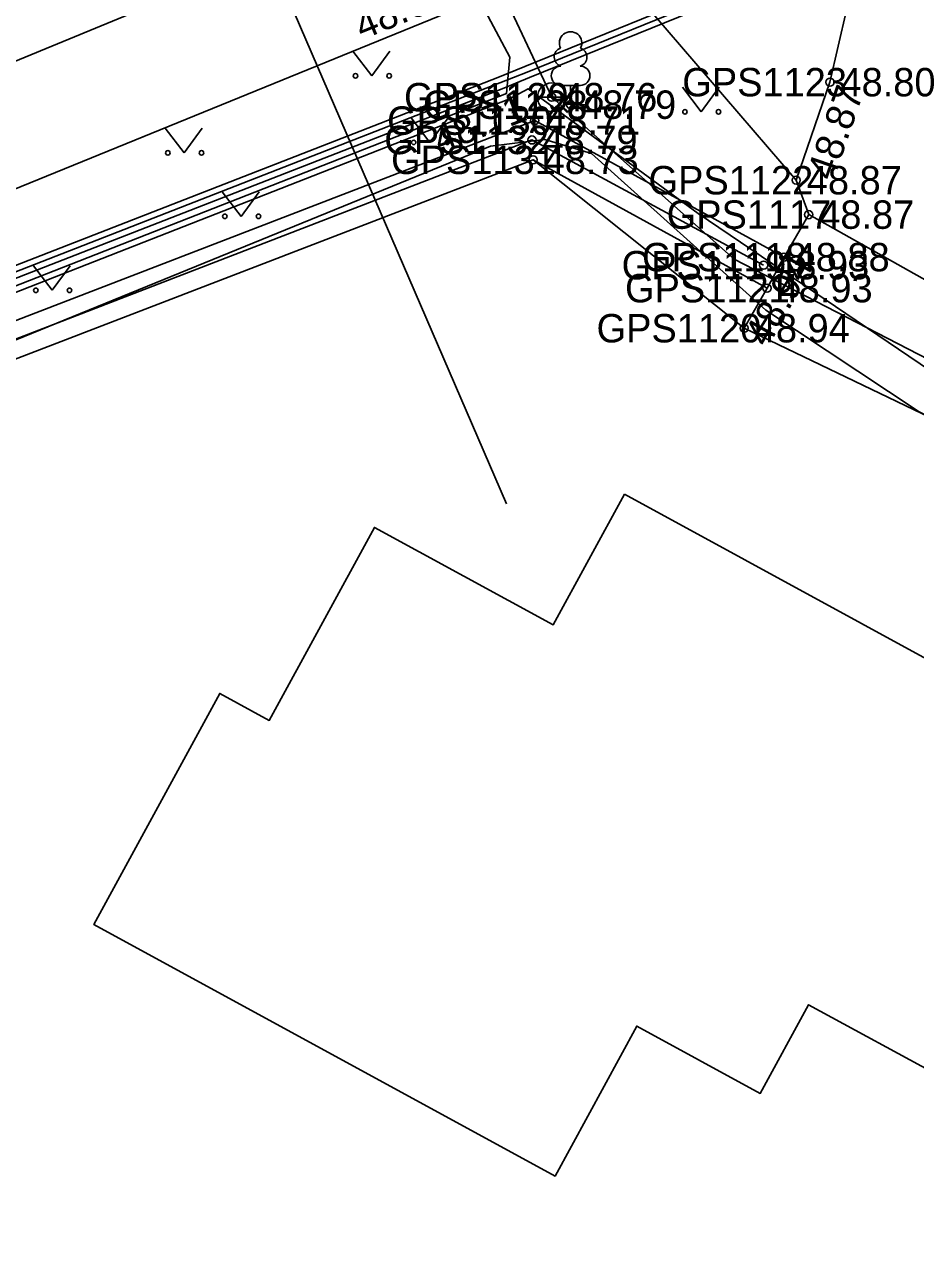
# Model space of a CAD drawing. Extents: x 551623 to 559850, y 6561220 to 6567135.
# Drawn here: x 556921.6 to 556943.55, y 6565262.93 to 6565293.37 of the extents above; entities that cross this region are included whole.
import ezdxf

# ---------------------------------------------------------------- set-up
doc = ezdxf.new("R2010")
doc.units = 0
for name, color, linetype in [('HALJASTUS', 7, 'Continuous'), ('Hoone Elu- või ühiskondlik hoone', 7, 'Continuous'), ('KORGUS-EH2000', 7, 'Continuous'), ('KPKAABEL', 7, 'Continuous'), ('KTRASS', 7, 'Continuous'), ('MOOTKORG-EH2000', 7, 'Continuous'), ('MOOTMPUNKT', 7, 'Continuous'), ('MOOTNR', 7, 'Continuous'), ('MOOTPIIR', 7, 'Continuous'), ('MPKAABEL', 7, 'Continuous'), ('PIIR', 7, 'Continuous'), ('PUU', 7, 'Continuous'), ('TEE', 7, 'Continuous'), ('VKAEV', 7, 'Continuous'), ('VTRASS', 7, 'Continuous')]:
    doc.layers.add(name, color=color, linetype=linetype)

msp = doc.modelspace()

# ---------------------------------------------------------------- linework, layer by layer
at = {"layer": 'HALJASTUS'}
for p, q in [((556929.694, 6565292.723), (556930.157, 6565292.116)), ((556930.157, 6565292.116), (556930.603, 6565292.723)), ((556937.812, 6565291.836), (556938.276, 6565291.23)), ((556938.276, 6565291.23), (556938.721, 6565291.836)), ((556931.129, 6565291.082), (556931.592, 6565290.475)), ((556931.592, 6565290.475), (556932.038, 6565291.082)), ((556925.069, 6565290.823), (556925.532, 6565290.217)), ((556925.532, 6565290.217), (556925.978, 6565290.823)), ((556926.473, 6565289.26), (556926.936, 6565288.653)), ((556926.936, 6565288.653), (556927.382, 6565289.26)), ((556921.817, 6565287.438), (556922.28, 6565286.831)), ((556922.28, 6565286.831), (556922.726, 6565287.438))]:
    msp.add_line(p, q, dxfattribs=at)
msp.add_lwpolyline([(556917.221, 6565284.03), (556934.105, 6565290.536), (556939.815, 6565287.45)], dxfattribs=at)
for centre in [(556929.756, 6565292.116), (556930.585, 6565292.116), (556937.875, 6565291.23), (556938.703, 6565291.23), (556931.191, 6565290.475), (556932.02, 6565290.475), (556925.131, 6565290.217), (556925.96, 6565290.217), (556926.535, 6565288.653), (556927.364, 6565288.653), (556921.879, 6565286.831), (556922.708, 6565286.831)]:
    msp.add_circle(centre, 0.055, dxfattribs=at)
at = {"layer": 'Hoone Elu- või ühiskondlik hoone'}
msp.add_lwpolyline([(556936.382, 6565281.811), (556945.194, 6565277.007), (556944.508, 6565275.749), (556947.838, 6565273.934), (556944.277, 6565267.401), (556940.922, 6565269.23), (556939.73, 6565267.044), (556936.689, 6565268.702), (556934.675, 6565265.008), (556923.308, 6565271.205), (556926.412, 6565276.9), (556927.631, 6565276.235), (556930.223, 6565280.988), (556934.625, 6565278.588)], close=True, dxfattribs=at)
at = {"layer": 'KORGUS-EH2000'}
for centre in [(556934.173, 6565291.012), (556940.618, 6565289.544), (556939.337, 6565285.897)]:
    msp.add_circle(centre, 0.1, dxfattribs=at)
at = {"layer": 'KPKAABEL'}
msp.add_lwpolyline([(556960.631, 6565303.103), (556958.174, 6565302.106), (556949.889, 6565298.732), (556944.353, 6565296.418), (556933.986, 6565292.205), (556933.316, 6565291.939), (556915.164, 6565284.866), (556896.778, 6565277.504), (556891.264, 6565275.212), (556885.082, 6565272.298), (556885.115, 6565272.075)], dxfattribs=at)
at = {"layer": 'KTRASS'}
msp.add_lwpolyline([(556933.481, 6565281.569), (556926.41, 6565297.925)], dxfattribs=at)
at = {"layer": 'MOOTMPUNKT'}
for centre in [(556941.449, 6565291.96), (556934.591, 6565291.589), (556935.057, 6565291.405), (556934.173, 6565291.012), (556934.105, 6565290.536), (556934.133, 6565290.046), (556940.618, 6565289.544), (556940.925, 6565288.696), (556939.815, 6565287.45), (556940.318, 6565287.649), (556939.899, 6565286.884), (556939.337, 6565285.897)]:
    msp.add_circle(centre, 0.1, dxfattribs=at)
at = {"layer": 'MOOTPIIR'}
msp.add_lwpolyline([(556916.854, 6565283.398), (556934.133, 6565290.046), (556939.337, 6565285.897), (556950.42, 6565280.58), (556957.29, 6565276.805), (556976.31, 6565272.917), (556978.461, 6565272.409), (556981.419, 6565272.234), (556988.358, 6565271.939), (556993.498, 6565271.846), (556994.723, 6565271.315), (556997.559, 6565271.985), (556999.578, 6565273.67), (557012.75, 6565276.94)], dxfattribs=at)
at = {"layer": 'MPKAABEL'}
for points in [[(556964.077, 6565329.744), (556964.215, 6565329.472), (556959.441, 6565324.631), (556956.594, 6565321.614), (556948.252, 6565312.153), (556944.169, 6565307.781), (556938.618, 6565303.398), (556935.682, 6565301.756), (556932.135, 6565300.206), (556930.349, 6565299.697), (556930.074, 6565299.12), (556933.563, 6565292.573), (556933.477, 6565291.68), (556915.931, 6565284.81), (556915.909, 6565283.886)], [(556960.771, 6565303.322), (556958.118, 6565302.245), (556949.831, 6565298.871), (556944.296, 6565296.556), (556933.93, 6565292.344), (556933.261, 6565292.078), (556915.109, 6565285.005), (556896.722, 6565277.643), (556891.204, 6565275.349), (556885.018, 6565272.434), (556885.115, 6565272.075)], [(556960.491, 6565302.885), (556958.231, 6565301.967), (556949.946, 6565298.594), (556944.412, 6565296.28), (556934.046, 6565292.071), (556933.368, 6565291.798), (556915.331, 6565284.771), (556896.835, 6565277.365), (556891.326, 6565275.075), (556885.151, 6565272.086), (556885.115, 6565272.075)], [(556957.942, 6565278.256), (556957.997, 6565278.615), (556955.19, 6565279.103), (556951.804, 6565280.348), (556945.222, 6565283.965), (556938.198, 6565288.721), (556934.01, 6565291.797), (556933.532, 6565291.54), (556916.102, 6565284.712), (556915.909, 6565283.886)]]:
    msp.add_lwpolyline(points, dxfattribs=at)
at = {"layer": 'PIIR'}
msp.add_lwpolyline([(557012.75, 6565276.94), (556993.7, 6565272.49), (556981.95, 6565273.08), (556973.29, 6565274.47), (556957.86, 6565278.08), (556950.42, 6565280.58), (556943.65, 6565283.84), (556939.87, 6565286.34), (556935.57, 6565290.2), (556934.42, 6565290.55), (556933.08, 6565290.38), (556916.13, 6565283.47)], dxfattribs=at)
msp.add_lwpolyline([(556916.13, 6565283.47), (556933.08, 6565290.38), (556934.42, 6565290.55), (556935.57, 6565290.2), (556939.87, 6565286.34), (556943.65, 6565283.84), (556950.42, 6565280.58), (556957.86, 6565278.08), (556960.45, 6565209.56), (556924.89, 6565200.89)], close=True, dxfattribs=at)
at = {"layer": 'PUU'}
for p, q in [((556935.297, 6565291.88), (556934.817, 6565291.88)), ((556935.057, 6565291.405), (556935.057, 6565291.88)), ((556935.437, 6565291.405), (556935.057, 6565291.405))]:
    msp.add_line(p, q, dxfattribs=at)
for centre, radius, start, end in [((556935.057, 6565292.925), 0.277, 332.5799, 207.4201), ((556934.887, 6565292.578), 0.233, 109.0217, 253.1415), ((556935.227, 6565292.578), 0.233, 286.8508, 70.9859), ((556934.82, 6565292.118), 0.238, 90.0016, 269.3953), ((556935.295, 6565292.118), 0.238, 270.6047, 89.9984)]:
    msp.add_arc(centre, radius, start, end, dxfattribs=at)
at = {"layer": 'TEE'}
msp.add_line((556935.677, 6565295.296), (556940.618, 6565289.544), dxfattribs=at)
for points in [[(556915.942, 6565290.239), (556925.778, 6565294.304), (556925.978, 6565294.815), (556927.462, 6565295.7), (556938.353, 6565300.957), (556944.93, 6565306.576), (556957.068, 6565319.949), (556965.98, 6565328.898), (556976.133, 6565338.767), (556983.545, 6565345.037), (556986.683, 6565347.405), (556991.966, 6565351.032), (556996.487, 6565353.607), (557000.238, 6565354.857), (557007.181, 6565356.72), (557016.698, 6565359.446), (557021.78, 6565360.49), (557024.26, 6565361.355), (557028.359, 6565363.317), (557030.99, 6565365.439), (557032.835, 6565368.143), (557037.039, 6565379.596), (557038.407, 6565383.621)], [(556940.925, 6565288.696), (556940.618, 6565289.544), (556941.449, 6565291.96), (556942.063, 6565294.629), (556940.667, 6565296.556), (556938.611, 6565296.81), (556935.677, 6565295.296), (556932.236, 6565293.755), (556916.793, 6565287.469)], [(556940.318, 6565287.649), (556934.173, 6565291.012), (556916.566, 6565284.229), (556916.854, 6565283.398), (556934.133, 6565290.046), (556939.899, 6565286.884), (556939.337, 6565285.897)], [(556939.899, 6565286.884), (556940.318, 6565287.649), (556940.925, 6565288.696), (556949.235, 6565284.033), (556958.036, 6565279.176), (556962.492, 6565277.569), (556970.003, 6565275.499), (556976.46, 6565274.512), (556976.426, 6565272.703)]]:
    msp.add_lwpolyline(points, dxfattribs=at)
at = {"layer": 'VKAEV'}
for p, q in [((556934.241, 6565291.589), (556934.941, 6565291.589)), ((556934.343, 6565291.342), (556934.203, 6565291.202)), ((556934.838, 6565291.342), (556934.978, 6565291.202))]:
    msp.add_line(p, q, dxfattribs=at)
msp.add_circle((556934.591, 6565291.589), 0.35, dxfattribs=at)
at = {"layer": 'VTRASS'}
msp.add_lwpolyline([(556930.872, 6565299.495), (556934.591, 6565291.589), (556939.092, 6565287.595), (556951.692, 6565281.095), (556971.262, 6565275.175), (556985.072, 6565274.115), (556993.802, 6565273.455), (557006.702, 6565275.315), (557021.302, 6565281.075), (557030.432, 6565286.615), (557042.922, 6565294.195), (557053.772, 6565302.855), (557063.192, 6565319.955), (557066.012, 6565325.085), (557066.782, 6565329.465), (557067.072, 6565337.125), (557065.822, 6565343.635), (557064.142, 6565347.805), (557059.872, 6565352.915), (557055.232, 6565356.905), (557050.422, 6565359.395), (557044.544, 6565361.543), (557038.347, 6565362.624), (557029.612, 6565366.205)], dxfattribs=at)

# ---------------------------------------------------------------- texts
at = {"layer": 'KORGUS-EH2000'}
for s, rotation, p in [(' 48.62', 22.1471, (556929.678, 6565292.897)), (' 48.87', 71.0112, (556941.445, 6565289.259)), (' 48.71', 21.0686, (556931.6, 6565290.104)), (' 48.94', 60.7641, (556939.787, 6565285.172))]:
    msp.add_text(s, height=0.7, rotation=rotation, dxfattribs=at).set_placement(p)
at = {"layer": 'MOOTKORG-EH2000'}
for s, p in [(' 48.80', (556941.449, 6565291.61)), (' 48.76', (556934.591, 6565291.239)), (' 48.79', (556935.057, 6565291.055)), (' 48.71', (556934.173, 6565290.662)), (' 48.79', (556934.105, 6565290.186)), (' 48.73', (556934.133, 6565289.696)), (' 48.87', (556940.618, 6565289.194)), (' 48.87', (556940.925, 6565288.346)), (' 48.88', (556940.318, 6565287.299)), (' 48.93', (556939.815, 6565287.1)), (' 48.93', (556939.899, 6565286.534)), (' 48.94', (556939.337, 6565285.547))]:
    msp.add_text(s, height=0.7, dxfattribs=at).set_placement(p)
at = {"layer": 'MOOTNR'}
for s, p in [('GPS1123 ', (556937.81, 6565291.61)), ('GPS1129 ', (556930.951, 6565291.239)), ('GPS1128 ', (556931.417, 6565291.055)), ('GPS1130 ', (556930.534, 6565290.662)), ('GPS1132 ', (556930.465, 6565290.186)), ('GPS1131 ', (556930.633, 6565289.696)), ('GPS1122 ', (556936.978, 6565289.194)), ('GPS1117 ', (556937.425, 6565288.346)), ('GPS1118 ', (556936.818, 6565287.299)), ('GPS1119 ', (556936.315, 6565287.1)), ('GPS1121 ', (556936.399, 6565286.534)), ('GPS1120 ', (556935.697, 6565285.547))]:
    msp.add_text(s, height=0.7, dxfattribs=at).set_placement(p)

doc.saveas('drawing.dxf')
